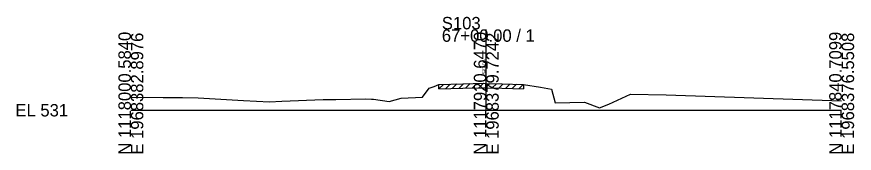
# Model space of a CAD drawing. Extents: x -26 to 163, y -10 to 45020.
# Drawn here: x -25.7 to 162.8, y 25990.3 to 26021.1 of the extents above; entities that cross this region are included whole.
import ezdxf

# ---------------------------------------------------------------- set-up
doc = ezdxf.new("R2010")
doc.units = 0
for name, color, linetype in [('RD_GPK_XS_Cell', 7, 'Continuous'), ('RD_XS_ExGround', 7, 'Continuous'), ('RD_XS_ExPaveRet', 7, 'Continuous'), ('RD_XS_TX_Elev_EX', 7, 'Continuous')]:
    doc.layers.add(name, color=color, linetype=linetype)

msp = doc.modelspace()

# ---------------------------------------------------------------- linework, layer by layer
at = {"layer": 'RD_GPK_XS_Cell'}
for p, q in [((80, 26000), (80, 26018.23)), ((0, 26000), (80, 26000)), ((80, 26000), (160, 26000))]:
    msp.add_line(p, q, dxfattribs=at)
at = {"layer": 'RD_XS_ExGround'}
for p, q in [((65.67, 26002.92), (67.18, 26005.01)), ((67.18, 26005.01), (68.24, 26005.34)), ((68.24, 26005.34), (69.33, 26005.82)), ((69.33, 26005.82), (74.75, 26005.95)), ((74.75, 26005.95), (79.38, 26006.08)), ((79.38, 26006.08), (80, 26006.06)), ((80, 26006.06), (83.51, 26005.95)), ((83.51, 26005.95), (88.41, 26005.82)), ((88.41, 26005.82), (92.2, 26005.17)), ((92.2, 26005.17), (94.67, 26004.73)), ((94.67, 26004.73), (95.48, 26001.64)), ((0, 26002.96), (7.25, 26002.87)), ((7.25, 26002.87), (11.63, 26002.84)), ((11.63, 26002.84), (15.17, 26002.77)), ((15.17, 26002.77), (25.36, 26002.21)), ((43.31, 26002.41), (46.14, 26002.45)), ((46.14, 26002.45), (52.82, 26002.55)), ((52.82, 26002.55), (54.18, 26002.53)), ((54.18, 26002.53), (54.59, 26002.47)), ((54.59, 26002.47), (58.15, 26001.95)), ((58.15, 26001.95), (60.83, 26002.72)), ((60.83, 26002.72), (65.67, 26002.92)), ((107.57, 26001.37), (112.46, 26003.59)), ((112.46, 26003.59), (120.47, 26003.45)), ((120.47, 26003.45), (160, 26002.1)), ((25.36, 26002.21), (31.19, 26001.89)), ((31.19, 26001.89), (34, 26002.02)), ((34, 26002.02), (43.31, 26002.41)), ((95.48, 26001.64), (102.1, 26001.85)), ((102.1, 26001.85), (105.47, 26000.58)), ((105.47, 26000.58), (107.57, 26001.37))]:
    msp.add_line(p, q, dxfattribs=at)
at = {"layer": 'RD_XS_ExPaveRet'}
for p, q in [((69.33, 26004.82), (70.36, 26005.84)), ((69.33, 26004.82), (69.33, 26005.82)), ((69.33, 26004.82), (74.75, 26004.95)), ((70.83, 26004.85), (71.86, 26005.88)), ((72.33, 26004.89), (73.36, 26005.92)), ((73.83, 26004.93), (74.86, 26005.96)), ((74.75, 26004.95), (79.38, 26005.08)), ((75.33, 26004.97), (76.36, 26006)), ((76.83, 26005.01), (77.86, 26006.04)), ((78.33, 26005.05), (79.36, 26006.08)), ((79.38, 26005.08), (80, 26005.06)), ((79.83, 26005.06), (80.8, 26006.04)), ((80, 26005.06), (83.51, 26004.95)), ((81.33, 26005.02), (82.3, 26005.99)), ((82.83, 26004.97), (83.8, 26005.95)), ((83.51, 26004.95), (88.41, 26004.82)), ((84.33, 26004.93), (85.3, 26005.9)), ((85.83, 26004.89), (86.8, 26005.86)), ((87.33, 26004.85), (88.3, 26005.82)), ((88.41, 26005.82), (88.41, 26004.82))]:
    msp.add_line(p, q, dxfattribs=at)

# ---------------------------------------------------------------- texts
at = {"layer": 'RD_GPK_XS_Cell'}
for s, p in [('S103', (70, 26018.23)), ('67+00.00 / 1', (70, 26015.43)), ('EL 531', (-26, 25998.6))]:
    msp.add_text(s, height=2.8, dxfattribs=at).set_placement(p)
for s, p in [('N 1118000.5840', (0, 25990)), ('N 1117920.6470', (80, 25990)), ('N 1117840.7099', (160, 25990)), ('E 1968382.8976', (2.8, 25990)), ('E 1968379.7242', (82.8, 25990)), ('E 1968376.5508', (162.8, 25990))]:
    msp.add_text(s, height=2.8, rotation=90, dxfattribs=at).set_placement(p)
at = {"layer": 'RD_XS_TX_Elev_EX'}
msp.add_text('537.06', height=0.8, rotation=90, dxfattribs=at).set_placement((79.9, 26008.06))

doc.saveas('drawing.dxf')
